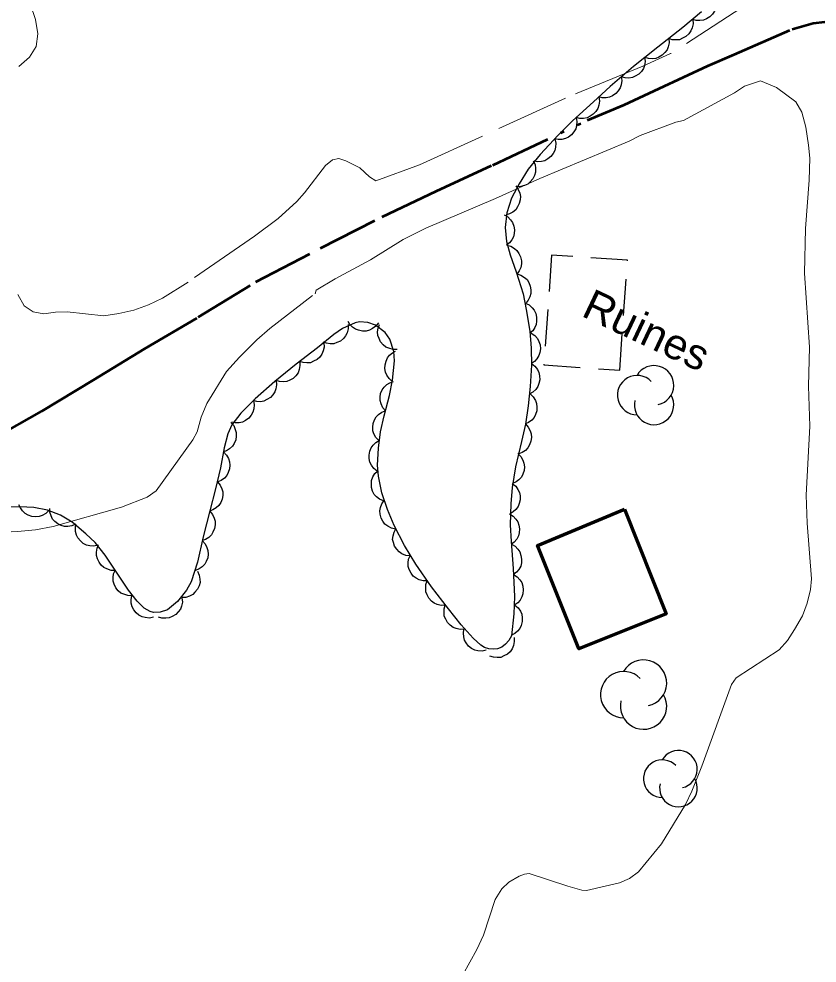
# Model space of a CAD drawing. Extents: x 356765 to 358572, y 5103174 to 5104650.
# Drawn here: x 357111.74 to 357151.12, y 5104263.71 to 5104310.27 of the extents above; entities that cross this region are included whole.
import ezdxf

# ---------------------------------------------------------------- set-up
doc = ezdxf.new("R2010")
doc.units = 0
doc.header["$LTSCALE"] = 0.6
for name, pattern in [('DASH_DOUBLE_DOT', [9.2, 5, -1.2, 0.3, -1.2, 0.3, -1.2]), ('DOT_DASHED', [7.7, 5, -1.2, 0.3, -1.2]), ('LONG_DASHED', [7.5, 6, -1.5]), ('MEDIUM_DASHED', [4.5, 3, -1.5])]:
    doc.linetypes.add(name, pattern=pattern)
for name, color, linetype, lineweight in [('2', 7, 'Continuous', 13), ('31', 7, 'Continuous', 70), ('4', 7, 'Continuous', 90), ('44', 7, 'Continuous', 25)]:
    doc.layers.add(name, color=color, linetype=linetype, lineweight=lineweight)

msp = doc.modelspace()

# ---------------------------------------------------------------- linework, layer by layer
at = {"layer": '2', "linetype": 'LONG_DASHED'}
for points in [[(357147.69, 5104311.01), (357143.89, 5104308.55), (357142.53, 5104307.93), (357138.7, 5104306.36), (357131.51, 5104303.07), (357129.35, 5104302.28), (357129.04, 5104302.48), (357128.56, 5104302.92), (357127.88, 5104303.26), (357127.53, 5104303.38), (357127.21, 5104303.32), (357126.87, 5104303.04), (357125.84, 5104301.68), (357125.46, 5104301.26), (357124.53, 5104300.42), (357123.37, 5104299.55), (357120.09, 5104297.29), (357118.83, 5104296.5), (357118.14, 5104296.17), (357117.42, 5104295.91), (357116.67, 5104295.73), (357115.93, 5104295.63), (357114.13, 5104295.82), (357113.55, 5104295.8), (357112.98, 5104295.72), (357112.45, 5104295.82), (357112.01, 5104296.12), (357111.69, 5104296.67)], [(357111.74, 5104307.92), (357112.27, 5104308.38), (357112.6, 5104308.9), (357112.68, 5104309.53), (357112.57, 5104310.24), (357112.31, 5104311)]]:
    msp.add_lwpolyline(points, dxfattribs=at)
at = {"layer": '2'}
for points in [[(357133.29, 5104262.51), (357134.33, 5104264.37), (357134.66, 5104265.09), (357135.24, 5104266.84), (357135.57, 5104267.36), (357135.92, 5104267.69), (357136.42, 5104268), (357136.68, 5104268.09), (357136.92, 5104268.12), (357138.83, 5104267.5), (357139.51, 5104267.3), (357139.74, 5104267.28), (357141.37, 5104267.66), (357141.86, 5104267.88), (357142.3, 5104268.21), (357143.45, 5104269.59), (357144.62, 5104271.53), (357144.94, 5104272.18), (357145.43, 5104273.41), (357146.9, 5104277.44), (357147.13, 5104277.78), (357149.25, 5104279.15), (357149.66, 5104279.62), (357150.01, 5104280.15), (357150.39, 5104280.83), (357150.63, 5104281.45), (357150.8, 5104282.13), (357150.84, 5104282.65), (357150.63, 5104285.4), (357150.58, 5104286.78), (357150.76, 5104290.18), (357150.69, 5104292.15), (357150.74, 5104294.08), (357150.5, 5104297.72), (357150.54, 5104299.93), (357150.73, 5104302.32), (357150.76, 5104303.4), (357150.7, 5104304.03), (357150.56, 5104304.92), (357150.37, 5104305.67), (357150.07, 5104306.18), (357149.11, 5104306.88), (357148.32, 5104307.21), (357147.53, 5104306.94), (357147.04, 5104306.62), (357144.53, 5104305.26), (357144.15, 5104305.17), (357142.39, 5104304.51), (357141.85, 5104304.24), (357137.44, 5104302.4), (357135.25, 5104301.4), (357131.82, 5104299.94), (357130.7, 5104299.38), (357129.09, 5104298.38), (357127.34, 5104297.44), (357126.41, 5104296.88), (357126.36, 5104296.71)], [(357126.22, 5104296.62), (357124.12, 5104295), (357123.48, 5104294.44), (357122.62, 5104293.59), (357121.99, 5104292.88), (357121.01, 5104291.3), (357120.74, 5104290.63), (357120.54, 5104289.91), (357120.33, 5104289.5), (357118.51, 5104286.99), (357118.07, 5104286.68), (357116.81, 5104286.18), (357113.43, 5104285.23), (357112.56, 5104285.07), (357111.68, 5104284.98), (357107.84, 5104284.79), (357106.84, 5104284.68), (357104.83, 5104284.28), (357104.04, 5104284.04), (357103.26, 5104283.73), (357099.86, 5104282.15), (357095.38, 5104279.75), (357093.01, 5104278.59), (357089.2, 5104276.59)]]:
    msp.add_lwpolyline(points, dxfattribs=at)
at = {"layer": '31', "linetype": 'MEDIUM_DASHED', "lineweight": 25}
msp.add_lwpolyline([(357141.76, 5104298.36), (357138.02, 5104298.62), (357137.64, 5104293.2), (357141.38, 5104292.94), (357141.76, 5104298.36)], close=True, dxfattribs=at)
at = {"layer": '31'}
msp.add_lwpolyline([(357141.62, 5104286.09), (357143.68, 5104280.93), (357139.36, 5104279.21), (357137.32, 5104284.3), (357141.62, 5104286.09)], close=True, dxfattribs=at)
at = {"layer": '4', "linetype": 'DASH_DOUBLE_DOT', "lineweight": 53}
msp.add_lwpolyline([(357110.43, 5104289.54), (357112.88, 5104290.92), (357115.41, 5104292.45), (357117.94, 5104293.99), (357120.59, 5104295.55), (357123.44, 5104297.3), (357126.63, 5104298.96), (357129.66, 5104300.51), (357132.33, 5104301.77), (357135.12, 5104303.06), (357139.8, 5104305.27), (357141.6, 5104306.03), (357143.33, 5104306.83), (357145.73, 5104307.95), (357147.02, 5104308.51), (357149.88, 5104309.76), (357150.93, 5104310.05), (357152.08, 5104310.19), (357154.82, 5104309.83), (357158.36, 5104308.85)], dxfattribs=at)
at = {"layer": '44'}
for points in [[(357146.11, 5104311.21), (357146.14, 5104311.01), (357146.1, 5104310.8), (357146.05, 5104310.65), (357145.95, 5104310.5), (357145.83, 5104310.37), (357145.66, 5104310.27), (357145.51, 5104310.2), (357145.34, 5104310.18), (357145.15, 5104310.18), (357144.98, 5104310.23)], [(357144.98, 5104310.23), (357145, 5104310.02), (357144.95, 5104309.82), (357144.89, 5104309.67), (357144.79, 5104309.52), (357144.65, 5104309.4), (357144.48, 5104309.31), (357144.33, 5104309.24), (357144.16, 5104309.23), (357143.97, 5104309.24), (357143.8, 5104309.3)], [(357143.8, 5104309.3), (357143.82, 5104309.09), (357143.77, 5104308.89), (357143.72, 5104308.74), (357143.61, 5104308.6), (357143.48, 5104308.47), (357143.31, 5104308.38), (357143.16, 5104308.31), (357142.98, 5104308.3), (357142.8, 5104308.31), (357142.63, 5104308.36)], [(357142.61, 5104308.38), (357142.64, 5104308.17), (357142.6, 5104307.97), (357142.55, 5104307.82), (357142.45, 5104307.67), (357142.32, 5104307.54), (357142.15, 5104307.44), (357142.01, 5104307.37), (357141.83, 5104307.35), (357141.65, 5104307.36), (357141.47, 5104307.41)], [(357141.45, 5104307.43), (357141.49, 5104307.22), (357141.46, 5104307.02), (357141.41, 5104306.86), (357141.31, 5104306.71), (357141.19, 5104306.58), (357141.03, 5104306.47), (357140.88, 5104306.4), (357140.71, 5104306.37), (357140.52, 5104306.37), (357140.35, 5104306.42)], [(357140.35, 5104306.42), (357140.38, 5104306.21), (357140.35, 5104306.01), (357140.3, 5104305.85), (357140.21, 5104305.7), (357140.08, 5104305.57), (357139.92, 5104305.46), (357139.77, 5104305.39), (357139.6, 5104305.36), (357139.42, 5104305.36), (357139.24, 5104305.4)], [(357139.23, 5104305.41), (357139.27, 5104305.21), (357139.25, 5104305.01), (357139.21, 5104304.84), (357139.12, 5104304.69), (357139, 5104304.55), (357138.85, 5104304.44), (357138.71, 5104304.36), (357138.53, 5104304.32), (357138.35, 5104304.32), (357138.17, 5104304.35)], [(357138.18, 5104304.35), (357138.23, 5104304.14), (357138.21, 5104303.94), (357138.18, 5104303.78), (357138.1, 5104303.62), (357137.98, 5104303.48), (357137.83, 5104303.36), (357137.69, 5104303.27), (357137.52, 5104303.23), (357137.34, 5104303.22), (357137.16, 5104303.25)], [(357137.12, 5104303.27), (357137.21, 5104303.08), (357137.23, 5104302.88), (357137.23, 5104302.71), (357137.18, 5104302.54), (357137.1, 5104302.38), (357136.97, 5104302.23), (357136.85, 5104302.12), (357136.69, 5104302.05), (357136.51, 5104302), (357136.33, 5104301.99)], [(357136.25, 5104302.03), (357136.37, 5104301.86), (357136.45, 5104301.67), (357136.48, 5104301.51), (357136.47, 5104301.34), (357136.43, 5104301.16), (357136.34, 5104300.99), (357136.25, 5104300.85), (357136.11, 5104300.74), (357135.95, 5104300.65), (357135.78, 5104300.6)], [(357135.68, 5104300.6), (357135.86, 5104300.5), (357136, 5104300.35), (357136.1, 5104300.22), (357136.16, 5104300.05), (357136.19, 5104299.87), (357136.17, 5104299.68), (357136.14, 5104299.52), (357136.06, 5104299.37), (357135.94, 5104299.22), (357135.8, 5104299.11)], [(357135.81, 5104299.1), (357136.01, 5104299.05), (357136.19, 5104298.95), (357136.31, 5104298.84), (357136.41, 5104298.7), (357136.49, 5104298.53), (357136.53, 5104298.34), (357136.54, 5104298.18), (357136.5, 5104298.01), (357136.42, 5104297.84), (357136.32, 5104297.69)], [(357136.31, 5104297.69), (357136.51, 5104297.63), (357136.68, 5104297.52), (357136.81, 5104297.41), (357136.9, 5104297.26), (357136.97, 5104297.09), (357136.99, 5104296.9), (357137, 5104296.73), (357136.95, 5104296.56), (357136.87, 5104296.4), (357136.76, 5104296.26)], [(357136.72, 5104296.25), (357136.91, 5104296.16), (357137.06, 5104296.02), (357137.17, 5104295.9), (357137.24, 5104295.74), (357137.28, 5104295.56), (357137.28, 5104295.36), (357137.26, 5104295.2), (357137.19, 5104295.04), (357137.09, 5104294.89), (357136.95, 5104294.77)], [(357127.99, 5104295.19), (357127.99, 5104294.98), (357127.93, 5104294.78), (357127.86, 5104294.63), (357127.75, 5104294.5), (357127.61, 5104294.38), (357127.43, 5104294.3), (357127.28, 5104294.25), (357127.1, 5104294.24), (357126.92, 5104294.27), (357126.75, 5104294.33)], [(357129.48, 5104295.27), (357129.35, 5104295.11), (357129.19, 5104294.99), (357129.04, 5104294.91), (357128.87, 5104294.87), (357128.69, 5104294.86), (357128.5, 5104294.91), (357128.35, 5104294.96), (357128.2, 5104295.06), (357128.07, 5104295.19), (357127.98, 5104295.35)], [(357130.41, 5104293.97), (357130.2, 5104293.97), (357130, 5104294.02), (357129.85, 5104294.08), (357129.71, 5104294.2), (357129.59, 5104294.34), (357129.51, 5104294.51), (357129.45, 5104294.66), (357129.44, 5104294.84), (357129.47, 5104295.02), (357129.53, 5104295.19)], [(357137.01, 5104294.77), (357137.19, 5104294.65), (357137.32, 5104294.5), (357137.4, 5104294.36), (357137.45, 5104294.19), (357137.47, 5104294), (357137.44, 5104293.81), (357137.4, 5104293.66), (357137.3, 5104293.51), (357137.18, 5104293.37), (357137.03, 5104293.27)], [(357126.78, 5104294.29), (357126.8, 5104294.08), (357126.75, 5104293.89), (357126.69, 5104293.73), (357126.59, 5104293.59), (357126.45, 5104293.47), (357126.28, 5104293.38), (357126.13, 5104293.31), (357125.95, 5104293.3), (357125.77, 5104293.32), (357125.6, 5104293.37)], [(357130.16, 5104292.39), (357130.01, 5104292.53), (357129.9, 5104292.7), (357129.83, 5104292.85), (357129.8, 5104293.03), (357129.81, 5104293.21), (357129.86, 5104293.39), (357129.92, 5104293.55), (357130.03, 5104293.68), (357130.17, 5104293.8), (357130.33, 5104293.88)], [(357125.6, 5104293.37), (357125.61, 5104293.17), (357125.57, 5104292.97), (357125.52, 5104292.81), (357125.41, 5104292.67), (357125.28, 5104292.54), (357125.11, 5104292.45), (357124.96, 5104292.38), (357124.79, 5104292.37), (357124.6, 5104292.38), (357124.43, 5104292.43)], [(357137.03, 5104293.27), (357137.2, 5104293.14), (357137.32, 5104292.98), (357137.4, 5104292.83), (357137.43, 5104292.66), (357137.44, 5104292.47), (357137.4, 5104292.29), (357137.34, 5104292.13), (357137.24, 5104291.99), (357137.1, 5104291.86), (357136.95, 5104291.77)], [(357124.43, 5104292.43), (357124.46, 5104292.22), (357124.42, 5104292.02), (357124.37, 5104291.87), (357124.27, 5104291.72), (357124.15, 5104291.59), (357123.98, 5104291.49), (357123.83, 5104291.42), (357123.66, 5104291.39), (357123.48, 5104291.4), (357123.3, 5104291.44)], [(357129.83, 5104290.93), (357129.69, 5104291.09), (357129.61, 5104291.28), (357129.56, 5104291.44), (357129.56, 5104291.61), (357129.59, 5104291.79), (357129.67, 5104291.97), (357129.76, 5104292.11), (357129.89, 5104292.23), (357130.05, 5104292.32), (357130.22, 5104292.38)], [(357123.31, 5104291.44), (357123.35, 5104291.23), (357123.33, 5104291.03), (357123.29, 5104290.87), (357123.2, 5104290.72), (357123.08, 5104290.58), (357122.92, 5104290.46), (357122.78, 5104290.38), (357122.61, 5104290.35), (357122.42, 5104290.34), (357122.25, 5104290.38)], [(357136.96, 5104291.77), (357137.11, 5104291.63), (357137.22, 5104291.45), (357137.28, 5104291.3), (357137.3, 5104291.12), (357137.29, 5104290.94), (357137.23, 5104290.76), (357137.16, 5104290.61), (357137.04, 5104290.48), (357136.89, 5104290.36), (357136.73, 5104290.29)], [(357129.5, 5104289.47), (357129.35, 5104289.62), (357129.26, 5104289.8), (357129.21, 5104289.96), (357129.2, 5104290.13), (357129.22, 5104290.32), (357129.29, 5104290.5), (357129.37, 5104290.64), (357129.49, 5104290.76), (357129.65, 5104290.87), (357129.81, 5104290.94)], [(357122.2, 5104290.37), (357122.34, 5104290.21), (357122.42, 5104290.02), (357122.47, 5104289.87), (357122.47, 5104289.69), (357122.44, 5104289.51), (357122.36, 5104289.33), (357122.28, 5104289.19), (357122.14, 5104289.07), (357121.99, 5104288.97), (357121.82, 5104288.91)], [(357136.73, 5104290.29), (357136.87, 5104290.13), (357136.97, 5104289.95), (357137.02, 5104289.8), (357137.03, 5104289.62), (357137, 5104289.44), (357136.93, 5104289.26), (357136.85, 5104289.12), (357136.73, 5104288.99), (357136.57, 5104288.89), (357136.41, 5104288.82)], [(357129.42, 5104287.97), (357129.26, 5104288.1), (357129.14, 5104288.26), (357129.06, 5104288.41), (357129.03, 5104288.58), (357129.02, 5104288.76), (357129.06, 5104288.95), (357129.12, 5104289.11), (357129.22, 5104289.25), (357129.36, 5104289.37), (357129.51, 5104289.47)], [(357121.83, 5104288.91), (357121.98, 5104288.76), (357122.08, 5104288.59), (357122.14, 5104288.43), (357122.15, 5104288.26), (357122.14, 5104288.07), (357122.07, 5104287.89), (357122, 5104287.75), (357121.88, 5104287.62), (357121.73, 5104287.51), (357121.56, 5104287.44)], [(357136.35, 5104288.83), (357136.5, 5104288.69), (357136.6, 5104288.51), (357136.66, 5104288.36), (357136.68, 5104288.18), (357136.67, 5104288), (357136.6, 5104287.82), (357136.53, 5104287.67), (357136.41, 5104287.54), (357136.27, 5104287.43), (357136.1, 5104287.35)], [(357129.73, 5104286.5), (357129.54, 5104286.58), (357129.38, 5104286.7), (357129.27, 5104286.82), (357129.19, 5104286.98), (357129.14, 5104287.16), (357129.13, 5104287.35), (357129.14, 5104287.51), (357129.21, 5104287.68), (357129.3, 5104287.84), (357129.43, 5104287.96)], [(357121.54, 5104287.44), (357121.68, 5104287.28), (357121.76, 5104287.1), (357121.81, 5104286.94), (357121.81, 5104286.76), (357121.78, 5104286.58), (357121.7, 5104286.41), (357121.61, 5104286.27), (357121.48, 5104286.15), (357121.32, 5104286.05), (357121.15, 5104285.99)], [(357136.08, 5104287.36), (357136.25, 5104287.23), (357136.36, 5104287.06), (357136.44, 5104286.91), (357136.47, 5104286.74), (357136.47, 5104286.55), (357136.43, 5104286.37), (357136.37, 5104286.22), (357136.26, 5104286.08), (357136.13, 5104285.95), (357135.97, 5104285.86)], [(357113.22, 5104286.03), (357113.07, 5104285.88), (357112.89, 5104285.78), (357112.74, 5104285.73), (357112.56, 5104285.71), (357112.38, 5104285.73), (357112.2, 5104285.8), (357112.06, 5104285.87), (357111.93, 5104286), (357111.82, 5104286.15), (357111.75, 5104286.31)], [(357130.32, 5104285.11), (357130.12, 5104285.15), (357129.94, 5104285.25), (357129.8, 5104285.35), (357129.7, 5104285.49), (357129.61, 5104285.65), (357129.57, 5104285.84), (357129.55, 5104286), (357129.58, 5104286.17), (357129.65, 5104286.35), (357129.75, 5104286.5)], [(357114.55, 5104285.35), (357114.36, 5104285.26), (357114.16, 5104285.23), (357114, 5104285.23), (357113.83, 5104285.28), (357113.66, 5104285.36), (357113.52, 5104285.48), (357113.41, 5104285.6), (357113.33, 5104285.76), (357113.28, 5104285.94), (357113.27, 5104286.12)], [(357121.16, 5104285.99), (357121.29, 5104285.83), (357121.38, 5104285.65), (357121.43, 5104285.49), (357121.43, 5104285.32), (357121.4, 5104285.13), (357121.32, 5104284.96), (357121.24, 5104284.82), (357121.11, 5104284.7), (357120.95, 5104284.6), (357120.78, 5104284.54)], [(357135.95, 5104285.86), (357136.13, 5104285.75), (357136.26, 5104285.6), (357136.36, 5104285.47), (357136.41, 5104285.3), (357136.44, 5104285.12), (357136.42, 5104284.93), (357136.39, 5104284.77), (357136.3, 5104284.61), (357136.18, 5104284.47), (357136.04, 5104284.36)], [(357115.65, 5104284.31), (357115.44, 5104284.27), (357115.24, 5104284.28), (357115.08, 5104284.32), (357114.92, 5104284.4), (357114.78, 5104284.52), (357114.66, 5104284.67), (357114.58, 5104284.81), (357114.54, 5104284.98), (357114.53, 5104285.17), (357114.56, 5104285.35)], [(357131.03, 5104283.79), (357130.83, 5104283.81), (357130.64, 5104283.89), (357130.5, 5104283.98), (357130.38, 5104284.11), (357130.28, 5104284.26), (357130.22, 5104284.44), (357130.18, 5104284.6), (357130.2, 5104284.78), (357130.25, 5104284.96), (357130.34, 5104285.12)], [(357120.79, 5104284.54), (357120.93, 5104284.38), (357121.02, 5104284.2), (357121.07, 5104284.05), (357121.08, 5104283.87), (357121.06, 5104283.69), (357120.98, 5104283.51), (357120.91, 5104283.37), (357120.78, 5104283.24), (357120.63, 5104283.14), (357120.46, 5104283.07)], [(357136.04, 5104284.36), (357136.22, 5104284.26), (357136.36, 5104284.11), (357136.46, 5104283.98), (357136.51, 5104283.81), (357136.54, 5104283.63), (357136.53, 5104283.44), (357136.5, 5104283.28), (357136.41, 5104283.12), (357136.29, 5104282.98), (357136.15, 5104282.87)], [(357116.49, 5104283.07), (357116.29, 5104283.07), (357116.09, 5104283.14), (357115.94, 5104283.21), (357115.81, 5104283.32), (357115.7, 5104283.47), (357115.62, 5104283.64), (357115.57, 5104283.8), (357115.57, 5104283.97), (357115.6, 5104284.16), (357115.67, 5104284.32)], [(357131.89, 5104282.56), (357131.68, 5104282.56), (357131.49, 5104282.61), (357131.34, 5104282.68), (357131.2, 5104282.79), (357131.09, 5104282.94), (357131, 5104283.11), (357130.95, 5104283.26), (357130.95, 5104283.44), (357130.97, 5104283.62), (357131.04, 5104283.79)], [(357117.33, 5104281.82), (357117.12, 5104281.83), (357116.92, 5104281.89), (357116.77, 5104281.95), (357116.64, 5104282.07), (357116.53, 5104282.21), (357116.45, 5104282.39), (357116.4, 5104282.54), (357116.4, 5104282.72), (357116.42, 5104282.9), (357116.49, 5104283.07)], [(357120.55, 5104283.03), (357120.64, 5104282.84), (357120.67, 5104282.64), (357120.68, 5104282.48), (357120.63, 5104282.31), (357120.55, 5104282.14), (357120.43, 5104281.99), (357120.32, 5104281.88), (357120.16, 5104281.8), (357119.98, 5104281.74), (357119.8, 5104281.73)], [(357132.79, 5104281.36), (357132.58, 5104281.34), (357132.38, 5104281.39), (357132.23, 5104281.45), (357132.09, 5104281.56), (357131.97, 5104281.7), (357131.88, 5104281.87), (357131.82, 5104282.02), (357131.81, 5104282.19), (357131.82, 5104282.38), (357131.88, 5104282.55)], [(357136.14, 5104282.86), (357136.32, 5104282.76), (357136.46, 5104282.6), (357136.55, 5104282.47), (357136.6, 5104282.3), (357136.62, 5104282.11), (357136.6, 5104281.92), (357136.56, 5104281.77), (357136.47, 5104281.61), (357136.35, 5104281.47), (357136.21, 5104281.37)], [(357118.39, 5104280.76), (357118.19, 5104280.72), (357117.98, 5104280.74), (357117.82, 5104280.78), (357117.67, 5104280.86), (357117.53, 5104280.98), (357117.41, 5104281.13), (357117.33, 5104281.27), (357117.29, 5104281.45), (357117.28, 5104281.63), (357117.31, 5104281.81)], [(357119.79, 5104281.72), (357119.81, 5104281.51), (357119.77, 5104281.31), (357119.71, 5104281.16), (357119.61, 5104281.02), (357119.48, 5104280.89), (357119.31, 5104280.79), (357119.16, 5104280.73), (357118.99, 5104280.71), (357118.8, 5104280.72), (357118.63, 5104280.77)], [(357133.72, 5104280.18), (357133.51, 5104280.16), (357133.31, 5104280.21), (357133.16, 5104280.26), (357133.02, 5104280.37), (357132.89, 5104280.5), (357132.8, 5104280.67), (357132.73, 5104280.82), (357132.72, 5104281), (357132.73, 5104281.18), (357132.78, 5104281.35)], [(357136.21, 5104281.36), (357136.37, 5104281.23), (357136.48, 5104281.06), (357136.55, 5104280.91), (357136.57, 5104280.73), (357136.57, 5104280.55), (357136.52, 5104280.36), (357136.46, 5104280.21), (357136.34, 5104280.08), (357136.2, 5104279.96), (357136.04, 5104279.87)], [(357134.79, 5104279.13), (357134.59, 5104279.09), (357134.39, 5104279.1), (357134.23, 5104279.14), (357134.07, 5104279.22), (357133.93, 5104279.33), (357133.81, 5104279.49), (357133.73, 5104279.63), (357133.69, 5104279.8), (357133.68, 5104279.98), (357133.7, 5104280.16)], [(357136.17, 5104279.76), (357136.18, 5104279.56), (357136.14, 5104279.36), (357136.08, 5104279.2), (357135.97, 5104279.06), (357135.84, 5104278.94), (357135.67, 5104278.85), (357135.52, 5104278.78), (357135.34, 5104278.77), (357135.16, 5104278.79), (357134.98, 5104278.84)]]:
    msp.add_lwpolyline(points, dxfattribs=at)
at = {"layer": '44', "linetype": 'DOT_DASHED'}
for points in [[(357145.42, 5104310.61), (357144.49, 5104309.84), (357143.26, 5104308.87), (357142.06, 5104307.91), (357140.91, 5104306.93), (357140.09, 5104306.18), (357139.06, 5104305.24), (357138.35, 5104304.53), (357137.46, 5104303.57), (357136.87, 5104302.86), (357136.42, 5104302.13), (357136.05, 5104301.43), (357135.81, 5104300.7), (357135.73, 5104299.98), (357135.79, 5104299.28), (357135.98, 5104298.63), (357136.28, 5104297.8), (357136.62, 5104296.7), (357136.77, 5104295.94), (357136.94, 5104294.86), (357137.02, 5104294.03), (357137.03, 5104293.19), (357136.97, 5104292.13), (357136.87, 5104291.18), (357136.73, 5104290.28), (357136.54, 5104289.42), (357136.24, 5104288.17), (357136.07, 5104287.16), (357136.01, 5104286.36), (357135.98, 5104285.32), (357136.03, 5104284.49), (357136.13, 5104283.17), (357136.19, 5104281.79), (357136.16, 5104280.92), (357136.04, 5104279.84), (357135.91, 5104279.62), (357135.74, 5104279.43), (357135.56, 5104279.29), (357135.36, 5104279.21), (357135.14, 5104279.18), (357134.92, 5104279.2), (357134.72, 5104279.26), (357134.53, 5104279.38), (357134.16, 5104279.73), (357133.56, 5104280.38), (357132.93, 5104281.17), (357132.1, 5104282.26), (357131.33, 5104283.37), (357130.77, 5104284.29), (357130.25, 5104285.28), (357129.92, 5104286.08), (357129.65, 5104286.9), (357129.48, 5104287.72), (357129.44, 5104288.26), (357129.49, 5104289.09), (357129.59, 5104289.9), (357129.76, 5104290.69), (357130.03, 5104291.69), (357130.17, 5104292.45), (357130.28, 5104293.41), (357130.24, 5104293.87), (357130.04, 5104294.48), (357129.81, 5104294.8), (357129.34, 5104295.17), (357128.96, 5104295.3), (357128.55, 5104295.32), (357128.34, 5104295.28)], [(357128.34, 5104295.28), (357127.7, 5104294.99), (357127.28, 5104294.7), (357126.47, 5104294.05), (357125.43, 5104293.24), (357124.37, 5104292.38), (357123.4, 5104291.53), (357122.69, 5104290.82), (357122.25, 5104290.25), (357122.05, 5104289.8), (357121.87, 5104289.11), (357121.69, 5104288.13), (357121.45, 5104287.09), (357121.16, 5104286.01), (357120.83, 5104284.72), (357120.55, 5104283.48), (357120.25, 5104282.51), (357120.01, 5104282.09), (357119.57, 5104281.54), (357119.07, 5104281.13), (357118.71, 5104281.01), (357118.38, 5104281), (357118.22, 5104281.05), (357117.93, 5104281.21), (357117.58, 5104281.55), (357117.15, 5104282.09), (357116.72, 5104282.73), (357116, 5104283.82), (357115.5, 5104284.45), (357115.05, 5104284.88), (357114.38, 5104285.45), (357113.8, 5104285.8), (357113.15, 5104286.04), (357112.48, 5104286.17), (357111.79, 5104286.21), (357111.11, 5104286.18)]]:
    msp.add_lwpolyline(points, dxfattribs=at)
at = {"layer": '44'}
for centre, radius, start, end in [((357143.0761, 5104292.1982), 0.9722, 282.26917, 149.72626), ((357142.24, 5104291.7121), 0.9722, 44.11537, 269.80396), ((357143.0761, 5104291.226), 0.9722, 166.93686, 29.62122), ((357142.5568, 5104277.5167), 1.1416, 282.26917, 149.72626), ((357141.575, 5104276.9459), 1.1416, 44.11537, 269.80396), ((357142.5568, 5104276.3751), 1.1416, 166.93686, 29.62122), ((357144.2771, 5104273.2645), 0.9269, 282.26917, 149.72626), ((357143.48, 5104272.801), 0.9269, 44.11537, 269.80396), ((357144.2771, 5104272.3376), 0.9269, 166.93686, 29.62122)]:
    msp.add_arc(centre, radius, start, end, dxfattribs=at)

# ---------------------------------------------------------------- texts
at = {"layer": '31', "width": 1.05}
msp.add_text('Ruines', height=1.5, rotation=334.72, dxfattribs=at).set_placement((357139.43, 5104295.64))

doc.saveas('drawing.dxf')
